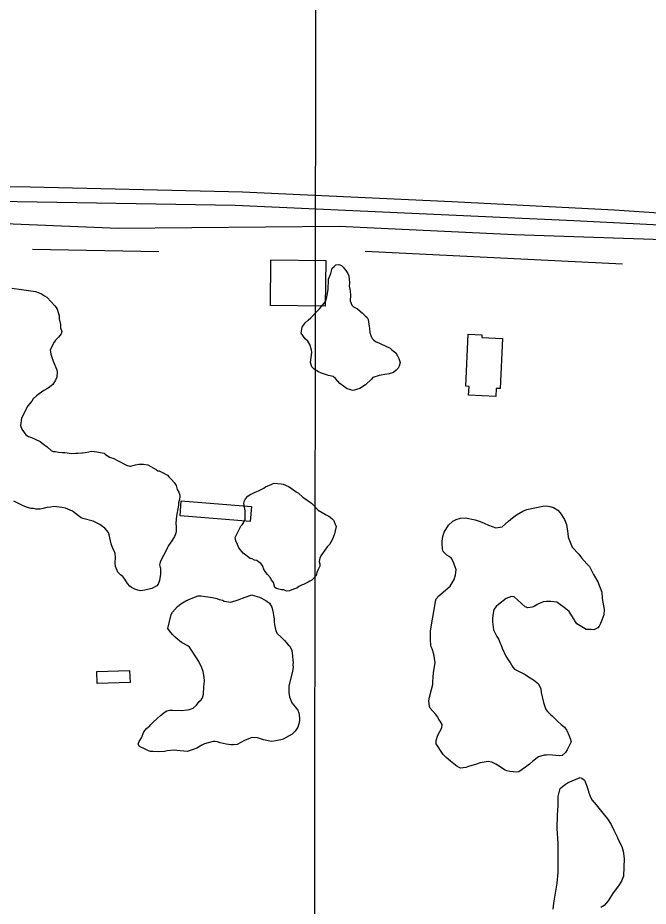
# Model space of a CAD drawing. Extents: x 3219052 to 3256913, y 800770 to 826146.
# Drawn here: x 3233404 to 3234033, y 810236 to 811124 of the extents above; entities that cross this region are included whole.
import ezdxf

# ---------------------------------------------------------------- set-up
doc = ezdxf.new("R2010")
doc.units = 0
for name, color, linetype in [('V-BLDG-OTLN', 7, 'Continuous'), ('V-GRID-MAJR', 7, 'Continuous'), ('V-LEVE-TOET', 7, 'Continuous'), ('V-ROAD-CNTR', 7, 'Continuous'), ('V-SITE-VEGE', 7, 'Continuous'), ('V-TOPO-SHOR', 7, 'Continuous')]:
    doc.layers.add(name, color=color, linetype=linetype)

msp = doc.modelspace()

# ---------------------------------------------------------------- linework, layer by layer
at = {"layer": 'V-BLDG-OTLN'}
for points in [[(3233711.18, 810881.46), (3233710.77, 810835.9), (3233656.02, 810836.4), (3233656.44, 810881.96)], [(3233887.65, 810803.54), (3233885.31, 810753.51), (3233881.32, 810753.7), (3233880.93, 810745.51), (3233853.87, 810746.78), (3233854.28, 810755.59), (3233851.1, 810755.74), (3233853.54, 810807.88), (3233867.05, 810807.25), (3233866.92, 810804.5)], [(3233566.94, 810641.35), (3233636.93, 810635.82), (3233635.74, 810620.67), (3233565.74, 810626.2)], [(3233515.34, 810471.85), (3233515.77, 810460), (3233482.91, 810458.81), (3233482.48, 810470.66)]]:
    msp.add_lwpolyline(points, close=True, dxfattribs=at)
at = {"layer": 'V-GRID-MAJR'}
msp.add_spline([(3233694.76, 806171.3), (3233702.69, 812230.43), (3233710.62, 818292.64), (3233718.56, 824354.89), (3233718.56, 824357.93)], degree=3, dxfattribs=at)
at = {"layer": 'V-LEVE-TOET'}
msp.add_lwpolyline([(3235620.66, 810841.24), (3235391.33, 810854.13), (3235186.07, 810864.14), (3235003.64, 810875.18), (3234859.82, 810886.57), (3234794.48, 810889.9), (3234656.59, 810895.17), (3234489.94, 810904.28), (3234153.36, 810921.58), (3233999.07, 810931.75), (3233837.27, 810940.22), (3233627.94, 810949.62), (3233415.93, 810954.81), (3233247.54, 810956.73), (3233043.98, 810959.55), (3232863.24, 810962.92), (3232691.1, 810964.23), (3232333.69, 810971.43)], dxfattribs=at)
at = {"layer": 'V-ROAD-CNTR'}
msp.add_lwpolyline([(3235127.43, 810843.3), (3234847.79, 810861.19), (3234726.67, 810869.25), (3234456.85, 810879.39), (3234311.52, 810889.01), (3234222.07, 810891.6), (3234087.71, 810900.87), (3233899.62, 810907.18), (3233724.66, 810915.28), (3233503.84, 810913.35), (3233293.81, 810922.14), (3233137.78, 810923.35), (3232955.27, 810926.98), (3232811.12, 810925.57), (3232672.61, 810923.03), (3232466.29, 810930.36)], dxfattribs=at)
at = {"layer": 'V-SITE-VEGE'}
for points in [[(3233687.8, 810815.01), (3233690.78, 810819.32), (3233693.48, 810822.01), (3233696.46, 810824.16), (3233702.41, 810830.34), (3233704.85, 810833.3), (3233708.37, 810837.33), (3233710.8, 810840.57), (3233711.89, 810843.53), (3233712.98, 810848.65), (3233713.54, 810852.69), (3233713.54, 810855.66), (3233714.1, 810859.16), (3233714.1, 810862.67), (3233716.28, 810868.59), (3233717.64, 810873.71), (3233719.81, 810875.86), (3233721.43, 810877.21), (3233724.13, 810877.47), (3233726.82, 810876.38), (3233728.71, 810874.76), (3233731.39, 810871.51), (3233733.27, 810868.54), (3233734.34, 810866.11), (3233734.86, 810859.1), (3233734.58, 810855.86), (3233735.38, 810852.89), (3233735.64, 810850.73), (3233735.9, 810846.96), (3233735.61, 810841.03), (3233737.22, 810836.7), (3233738.83, 810835.08), (3233742.87, 810833.18), (3233745.56, 810830.75), (3233747.71, 810829.12), (3233750.67, 810826.15), (3233752.55, 810824.52), (3233753.63, 810822.63), (3233754.41, 810815.62), (3233754.94, 810813.46), (3233755.2, 810809.68), (3233756.54, 810805.37), (3233757.61, 810803.47), (3233759.23, 810801.85), (3233761.65, 810800.23), (3233764.07, 810799.14), (3233766.23, 810798.32), (3233775.38, 810793.71), (3233777.26, 810792.35), (3233781.03, 810789.11), (3233782.91, 810786.14), (3233784.25, 810783.44), (3233785.58, 810779.66), (3233784.49, 810775.88), (3233783.41, 810774), (3233781.52, 810771.85), (3233778.81, 810769.7), (3233774.49, 810768.36), (3233772.33, 810767.83), (3233764.51, 810766.51), (3233758.3, 810764.64), (3233756.95, 810762.75), (3233751, 810757.38), (3233745.32, 810753.62), (3233738.58, 810751.48), (3233735.07, 810752.58), (3233732.65, 810753.12), (3233725.38, 810758.54), (3233721.08, 810763.41), (3233718.66, 810765.57), (3233713.81, 810766.66), (3233707.08, 810768.84), (3233703.84, 810770.2), (3233699.54, 810772.91), (3233697.39, 810775.07), (3233696.05, 810779.39), (3233697.43, 810789.64), (3233696.9, 810792.33), (3233695.3, 810797.46), (3233693.15, 810800.71), (3233690.73, 810803.14), (3233686.7, 810808.82)], [(3233620.81, 810604.87), (3233626.24, 810616.18), (3233627.86, 810617.52), (3233629.22, 810619.41), (3233630.58, 810623.18), (3233630.86, 810626.42), (3233630.87, 810631.27), (3233630.07, 810635.05), (3233629.54, 810638.55), (3233629.82, 810640.71), (3233630.91, 810643.4), (3233633.35, 810646.09), (3233635.77, 810647.71), (3233637.94, 810648.78), (3233640.64, 810649.85), (3233643.88, 810651.46), (3233649.28, 810653.86), (3233651.17, 810655.21), (3233656.84, 810657.62), (3233659.27, 810658.96), (3233666.55, 810658.4), (3233668.71, 810658.12), (3233674.1, 810655.68), (3233676.51, 810654.05), (3233681.63, 810650.26), (3233684.05, 810648.91), (3233688.36, 810645.12), (3233696.97, 810638.89), (3233699.12, 810636.99), (3233703.69, 810631.85), (3233711.49, 810627.25), (3233714.19, 810625.89), (3233717.42, 810623.72), (3233719.03, 810622.1), (3233720.63, 810618.05), (3233721.44, 810615.62), (3233720.61, 810611.31), (3233719.79, 810608.34), (3233718.71, 810604.84), (3233717.62, 810602.42), (3233716.26, 810599.99), (3233714.91, 810597.84), (3233712.74, 810595.42), (3233710.3, 810591.92), (3233707.87, 810588.69), (3233706.24, 810586.27), (3233705.16, 810584.12), (3233704.61, 810580.88), (3233705.14, 810578.45), (3233705.13, 810576.03), (3233704.32, 810574.14), (3233703.23, 810571.99), (3233702.42, 810569.83), (3233701.6, 810566.87), (3233697.27, 810562.03), (3233695.38, 810560.95), (3233693.49, 810560.15), (3233688.89, 810557.74), (3233687, 810556.94), (3233684.31, 810555.6), (3233682.41, 810554.25), (3233679.98, 810553.45), (3233677.28, 810552.38), (3233675.12, 810551.31), (3233672.15, 810551.05), (3233669.19, 810552.41), (3233667.03, 810552.41), (3233664.34, 810552.96), (3233662.18, 810553.78), (3233660.3, 810554.86), (3233658.97, 810559.72), (3233657.09, 810562.15), (3233656.02, 810564.31), (3233653.06, 810567.83), (3233649.83, 810572.15), (3233647.96, 810576.74), (3233646.35, 810578.63), (3233644.2, 810580.53), (3233642.31, 810581.61), (3233639.89, 810582.16), (3233637.73, 810583.24), (3233635.58, 810583.79), (3233628.58, 810588.94), (3233624.55, 810594.34), (3233622.95, 810597.58), (3233621.34, 810601.36)]]:
    msp.add_lwpolyline(points, close=True, dxfattribs=at)
for points in [[(3233397.75, 810853.66), (3233407.45, 810852.56), (3233421.2, 810850.62), (3233424.97, 810849.27), (3233427.39, 810848.18), (3233430.35, 810846.01), (3233432.5, 810844.66), (3233437.07, 810840.06), (3233440.57, 810836.27), (3233441.91, 810834.65), (3233442.99, 810832.76), (3233444.32, 810828.44), (3233444.85, 810826.01), (3233445.11, 810823.04), (3233446.18, 810817.38), (3233446.43, 810814.14), (3233447.5, 810810.36), (3233446.96, 810808.21), (3233444.25, 810804.98), (3233441.27, 810801.75), (3233439.92, 810799.87), (3233435.85, 810792.06), (3233436.64, 810788.01), (3233439.05, 810780.72), (3233442.8, 810772.35)], [(3233442.8, 810772.35), (3233443.06, 810769.92), (3233442.51, 810764.8), (3233441.42, 810761.84), (3233438.71, 810757.53), (3233437.08, 810756.19), (3233433.85, 810754.04), (3233429.79, 810751.63), (3233424.93, 810748.41), (3233422.22, 810746.26)], [(3233422.22, 810746.26), (3233418.98, 810743.3), (3233417.62, 810740.88), (3233413.56, 810736.3), (3233407.32, 810723.92), (3233406.22, 810716.64), (3233407.83, 810712.86), (3233411.58, 810707.19), (3233414.28, 810705.56), (3233417.51, 810704.74), (3233425.32, 810700.94), (3233426.13, 810700.67), (3233429.36, 810697.96), (3233432.85, 810695.25), (3233436.89, 810691.74), (3233439.04, 810690.65), (3233441.2, 810690.64), (3233444.17, 810690.09), (3233447.94, 810689.54), (3233450.63, 810689.54), (3233457.37, 810688.71), (3233461.15, 810688.96), (3233463.58, 810688.96), (3233467.62, 810689.21), (3233468.16, 810689.21), (3233470.86, 810689.74), (3233474.64, 810690.27), (3233477.34, 810690.8), (3233482.46, 810690.25), (3233485.96, 810689.7), (3233490, 810688.88), (3233490.81, 810688.07), (3233495.39, 810684.81), (3233499.43, 810683.72), (3233503.2, 810681.55), (3233512.35, 810676.94), (3233515.59, 810675.85), (3233516.12, 810675.85), (3233521.25, 810677.45), (3233524.49, 810677.98), (3233529.08, 810677.97), (3233533.39, 810677.42), (3233542, 810672.54), (3233543.62, 810671.45), (3233544.7, 810671.18), (3233547.39, 810670.09), (3233553.04, 810666.84), (3233554.39, 810665.21), (3233557.08, 810662.78), (3233559.76, 810659.8), (3233561.91, 810656.56), (3233562.98, 810652.78), (3233564.32, 810650.08), (3233565.39, 810647.11), (3233565.38, 810644.95), (3233564.83, 810641.72), (3233564.29, 810639.3), (3233564.01, 810636.87), (3233563.46, 810633.36), (3233562.36, 810627.97), (3233561.81, 810623.39), (3233561.52, 810618.27), (3233561.79, 810616.11), (3233561.77, 810611.53), (3233561.5, 810609.1), (3233560.14, 810605.87), (3233559.05, 810603.98), (3233557.43, 810601.29), (3233554.18, 810596.72), (3233553.09, 810594.56), (3233550.92, 810589.72), (3233547.66, 810583.79), (3233545.76, 810580.02), (3233545.22, 810577.33), (3233545.48, 810575.98), (3233546.28, 810573.28), (3233546.27, 810568.15), (3233545.17, 810561.69), (3233543.81, 810558.19), (3233542.46, 810556.57), (3233537.59, 810553.89), (3233530.58, 810552.02), (3233526.26, 810551.5), (3233523.56, 810552.05), (3233520.6, 810553.13), (3233517.37, 810554.76), (3233515.49, 810556.11), (3233513.34, 810558.82), (3233510.39, 810563.14), (3233508.5, 810565.58), (3233506.35, 810567.47), (3233503.66, 810570.17), (3233501.25, 810575.84), (3233501, 810579.35), (3233501.28, 810584.74), (3233501.02, 810588.79), (3233499.95, 810591.22), (3233498.61, 810593.65), (3233497.01, 810598.24), (3233494.88, 810607.42), (3233494.08, 810609.58)], [(3233494.08, 810609.58), (3233490.58, 810613.9), (3233488.16, 810615.8), (3233485.47, 810617.69), (3233479.01, 810620.95), (3233468.77, 810623.68), (3233466.89, 810624.49), (3233464.19, 810626.39), (3233458.27, 810630.99), (3233451.27, 810633.98), (3233447.77, 810634.8), (3233439.68, 810635.63), (3233436.71, 810635.1), (3233432.67, 810634.58), (3233428.89, 810633.78), (3233425.92, 810632.98), (3233421.61, 810632.99), (3233419.45, 810633.54), (3233417.02, 810633.82), (3233413.52, 810634.63), (3233408.94, 810636.27), (3233399.79, 810640.88)], [(3233816.32, 810515.55), (3233820.44, 810538.45), (3233820.72, 810541.15), (3233821.53, 810543.31), (3233823.97, 810546.54), (3233835.33, 810555.94), (3233839.39, 810562.67), (3233840.76, 810567.52), (3233841.31, 810572.37), (3233838.64, 810579.93), (3233836.76, 810583.71), (3233834.34, 810585.88), (3233832.19, 810586.96), (3233828.42, 810590.75), (3233827.89, 810593.45), (3233827.37, 810598.57), (3233827.37, 810601), (3233828.2, 810605.58), (3233829.56, 810610.16), (3233833.63, 810617.16), (3233838.22, 810620.92), (3233841.46, 810622.8), (3233845.78, 810624.13), (3233850.64, 810624.39), (3233860.34, 810622.47), (3233865.46, 810620.57), (3233869.5, 810618.94), (3233873.81, 810617.04), (3233881.08, 810614.32), (3233887.29, 810615.38), (3233893.78, 810621.02), (3233897.83, 810624.24), (3233901.62, 810627.47), (3233908.1, 810630.95), (3233911.88, 810632.56), (3233928.07, 810636.02), (3233931.58, 810636.28), (3233935.08, 810635.73), (3233938.59, 810634.64), (3233942.89, 810631.93), (3233945.31, 810629.49), (3233949.61, 810622.74), (3233951.75, 810617.6), (3233953.07, 810608.7), (3233953.33, 810604.93), (3233957.34, 810595.21), (3233963.79, 810587.9), (3233966.48, 810584.39), (3233971.85, 810578.44), (3233974.54, 810575.74), (3233978.56, 810567.9), (3233982.85, 810560.34), (3233984.73, 810556.02), (3233986.87, 810550.08), (3233987.39, 810543.87), (3233989.24, 810532.81), (3233988.96, 810527.42), (3233986.78, 810522.03), (3233985.69, 810518.8), (3233984.34, 810516.11), (3233982.98, 810514.49), (3233978.93, 810512.61), (3233976.23, 810512.63), (3233971.11, 810512.91), (3233968.69, 810514.54), (3233961.96, 810518.6), (3233959.81, 810521.31), (3233958.74, 810523.73), (3233954.45, 810530.76), (3233949.33, 810534.82), (3233942.07, 810539.97), (3233935.87, 810540.8), (3233931.56, 810540.81), (3233928.32, 810540.55), (3233922.38, 810537.87)], [(3233553.65, 810513.93), (3233556.66, 810527.94), (3233558.29, 810530.09), (3233563.16, 810535.74), (3233566.4, 810538.43), (3233571.54, 810541.38), (3233578.56, 810544.59), (3233583.69, 810546.47), (3233586.65, 810546.46), (3233590.96, 810545.91), (3233597.97, 810544.8), (3233602.29, 810543.71), (3233604.71, 810542.89), (3233607.94, 810542.08), (3233609.83, 810540.99), (3233616.57, 810540.16), (3233623.59, 810542.3), (3233630.61, 810545.24), (3233637.35, 810547.38), (3233640.32, 810546.56), (3233644.9, 810544.93), (3233651.36, 810541.67), (3233655.13, 810539.23), (3233657.27, 810535.18), (3233658.6, 810529.52), (3233658.87, 810526.82)], [(3233922.38, 810537.87), (3233919.94, 810536.26), (3233917.24, 810535.19), (3233912.93, 810534.4), (3233910.23, 810535.48), (3233899.48, 810545.49), (3233896.78, 810545.77), (3233891.38, 810543.9), (3233883.81, 810537.72), (3233881.38, 810535.84), (3233879.21, 810532.61), (3233878.39, 810529.1), (3233877.57, 810524.26), (3233877.56, 810520.48), (3233878.61, 810512.39), (3233882.1, 810505.9), (3233883.98, 810502.93), (3233885.04, 810499.96), (3233886.38, 810497.26), (3233887.45, 810494.29), (3233891.2, 810486.19), (3233894.16, 810481.6), (3233895.5, 810479.7), (3233898.18, 810475.11), (3233899.79, 810473.22), (3233910.3, 810467.79), (3233913.52, 810465.62), (3233918.64, 810462.64), (3233923.75, 810458.58), (3233925.89, 810453.45), (3233926.42, 810449.94), (3233928.55, 810439.69), (3233930.95, 810432.94), (3233932.56, 810430.78), (3233935.52, 810427.8), (3233937.41, 810426.45), (3233942.51, 810421.31), (3233946.28, 810417.79), (3233949.51, 810415.08), (3233951.92, 810411.84), (3233954.33, 810406.44), (3233955.41, 810403.74), (3233956.2, 810400.5), (3233952.4, 810392.69), (3233950.51, 810390), (3233947.26, 810387.04), (3233944.56, 810386.51), (3233934.05, 810387.62), (3233931.62, 810387.36), (3233929.46, 810387.37), (3233923.8, 810385.5), (3233918.12, 810381.2), (3233914.6, 810378.24), (3233910.55, 810375.29), (3233904.06, 810370.73), (3233901.64, 810370.2), (3233895.17, 810370.75), (3233892.2, 810371.57), (3233890.31, 810372.39), (3233882.78, 810377.26), (3233880.89, 810378.35), (3233877.12, 810380.25), (3233873.35, 810381.07), (3233865.53, 810379.47), (3233860.67, 810377.87), (3233854.73, 810376.27), (3233851.22, 810374.94), (3233845.82, 810374.14), (3233842.59, 810376.04), (3233835.87, 810381.18), (3233831.29, 810384.97), (3233828.34, 810387.95), (3233826.99, 810389.84), (3233825.92, 810391.73), (3233824.04, 810394.44), (3233821.63, 810398.49), (3233821.37, 810401.73), (3233823.27, 810407.38), (3233827.07, 810414.38), (3233827.35, 810417.89), (3233825.47, 810421.13), (3233824.13, 810423.02), (3233823.06, 810425.18), (3233821.18, 810427.89), (3233815.54, 810434.1), (3233814.73, 810435.99), (3233814.21, 810441.39), (3233814.76, 810445.16), (3233816.94, 810452.98), (3233818.03, 810457.83), (3233818.04, 810460.79), (3233818.33, 810464.84), (3233818.88, 810469.96), (3233820.53, 810479.39), (3233819.21, 810488.03), (3233817.33, 810493.43), (3233816.53, 810495.32), (3233816, 810497.48), (3233815.74, 810502.06), (3233815.77, 810511.23), (3233816.32, 810515.55)], [(3233658.87, 810526.82), (3233659.67, 810523.58), (3233659.66, 810520.61), (3233659.92, 810517.92), (3233660.98, 810512.79), (3233662.32, 810509.01), (3233667.16, 810504.68), (3233669.85, 810501.7), (3233672.27, 810499.27), (3233673.61, 810497.38), (3233675.22, 810496.02), (3233677.37, 810491.97), (3233678.16, 810486.31), (3233678.42, 810481.99), (3233678.68, 810479.83), (3233678.4, 810477.41), (3233678.66, 810475.25), (3233678.11, 810470.67), (3233674.29, 810456.38), (3233674.27, 810449.91), (3233675.07, 810445.59), (3233677.2, 810439.66), (3233680.7, 810435.6), (3233683.39, 810432.08), (3233684.19, 810429.66), (3233684.98, 810424.53), (3233684.97, 810421.83), (3233684.42, 810418.6), (3233683.33, 810415.36), (3233680.62, 810411.33), (3233677.65, 810408.1), (3233668.73, 810403.27), (3233666.31, 810402.47), (3233661.45, 810401.41), (3233656.86, 810400.88), (3233649.04, 810402.52), (3233643.12, 810404.7), (3233637.46, 810404.99), (3233630.17, 810402.04), (3233622.87, 810398.02), (3233619.1, 810397.49), (3233616.4, 810397.5), (3233611.82, 810398.06), (3233605.89, 810399.42), (3233603.19, 810400.51), (3233600.77, 810400.79), (3233598.61, 810400.79), (3233590.24, 810398.66), (3233587.54, 810397.32), (3233582.41, 810394.37), (3233578.9, 810392.76), (3233572.96, 810390.89), (3233562.45, 810392.01), (3233559.75, 810392.28), (3233552.73, 810391.5), (3233550.04, 810390.96), (3233544.64, 810390.71), (3233538.44, 810391), (3233536.28, 810391.01), (3233534.13, 810391.55), (3233530.9, 810393.18), (3233525.24, 810395.9), (3233523.9, 810398.33), (3233524.72, 810401.02), (3233527.16, 810404.52), (3233529.6, 810410.44), (3233532.31, 810413.94), (3233535.55, 810416.63), (3233536.64, 810417.97), (3233539.07, 810420.66), (3233546.1, 810426.84), (3233550.7, 810430.6), (3233552.59, 810431.68), (3233555.02, 810432.21), (3233558.52, 810432.2), (3233566.88, 810431.91), (3233573.09, 810432.42), (3233575.25, 810432.96), (3233578.75, 810434.3), (3233582, 810437.25), (3233584.71, 810440.75), (3233586.87, 810442.63), (3233587.96, 810444.52), (3233589.05, 810448.29), (3233589.34, 810455.84), (3233589.89, 810458.53), (3233590.16, 810461.23), (3233589.91, 810465.27), (3233588.85, 810470.94), (3233587.51, 810474.45), (3233584.29, 810480.66), (3233582.15, 810484.44), (3233576.51, 810493.09), (3233575.17, 810494.98), (3233573.55, 810496.33), (3233567.9, 810499.59), (3233565.48, 810501.21), (3233560.91, 810505), (3233558.22, 810507.71), (3233555.26, 810511.49), (3233553.65, 810513.93)], [(3233938.43, 810233.35), (3233938.99, 810239.28), (3233942.28, 810259.23), (3233943.4, 810270.02), (3233943.45, 810287.54), (3233943.21, 810296.44), (3233943.22, 810299.41), (3233942.18, 810313.98), (3233942.77, 810327.73), (3233943.33, 810336.63), (3233943.36, 810346.07), (3233945.27, 810353.88), (3233947.71, 810356.03), (3233950.14, 810357.91), (3233953.38, 810360.06), (3233965.26, 810364.88), (3233966.88, 810364.33), (3233969.57, 810362.16), (3233971.71, 810357.31), (3233973.31, 810352.17), (3233973.58, 810350.56), (3233975.72, 810345.43), (3233977.33, 810342.18), (3233981.09, 810337.59), (3233986.73, 810331.1), (3233992.64, 810323.53), (3233996.13, 810317.86), (3233998.81, 810312.18), (3234002.3, 810305.7), (3234003.63, 810302.19), (3234006.85, 810295.98), (3234008.19, 810291.39), (3234009.24, 810284.11), (3234008.65, 810266.31), (3234006.47, 810261.46), (3234003.49, 810256.62), (3233998.35, 810249.62), (3233993.2, 810241.55), (3233989.14, 810236.97), (3233985.9, 810235.1)]]:
    msp.add_lwpolyline(points, dxfattribs=at)
at = {"layer": 'V-TOPO-SHOR'}
for p, q in [((3233284.04, 810942.63), (3233620.89, 810936.67)), ((3233418.24, 810892.94), (3233544.56, 810890.47)), ((3233750.64, 810890.68), (3234007.47, 810877.99))]:
    msp.add_line(p, q, dxfattribs=at)
msp.add_lwpolyline([(3233620.89, 810936.67), (3233958.96, 810921.48), (3234314.7, 810903.38), (3234564.58, 810890.71)], dxfattribs=at)

doc.saveas('drawing.dxf')
